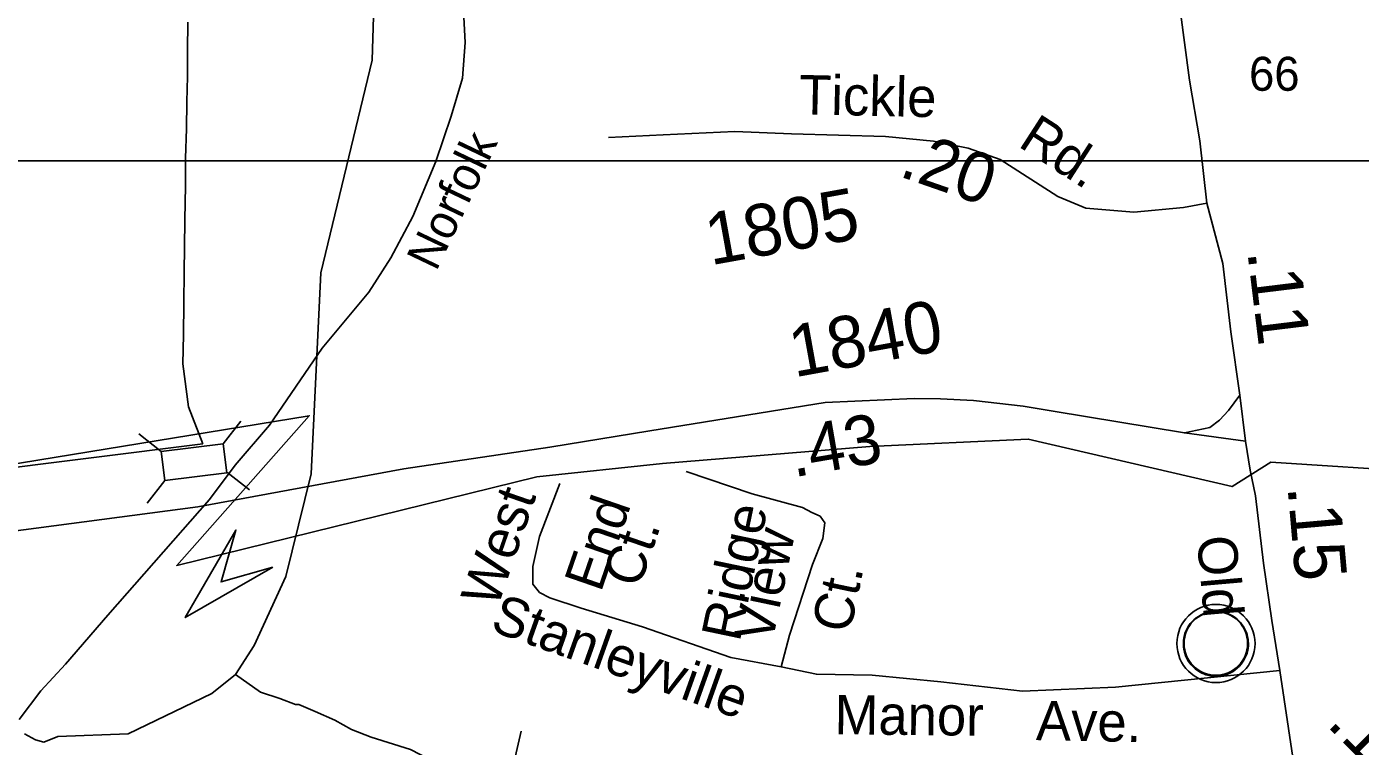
# Model space of a CAD drawing. Extents: x 1547597 to 1699558, y 810033 to 920809.
# Drawn here: x 1619069 to 1622289, y 894797 to 896535 of the extents above; entities that cross this region are included whole.
import ezdxf

# ---------------------------------------------------------------- set-up
doc = ezdxf.new("R2010")
doc.units = 0
for name, color, linetype in [('Exist Boundary Political City Limit New', 7, 'Continuous'), ('Exist Civil Demographics Community CELL', 7, 'Continuous'), ('Exist Hydrographic Creek Single Shore', 7, 'Continuous'), ('Exist Hydrographic Misc Water Feature', 7, 'Continuous'), ('Exist Railroad Mainline', 7, 'Continuous'), ('Exist Railroad Mainline Label', 7, 'Continuous'), ('Exist Road Non-System Type 51', 7, 'Continuous'), ('Exist Road Non-System Type 51 Label', 7, 'Continuous'), ('Exist Road Primary NC Attributed', 7, 'Continuous'), ('Exist Road Primary NC Label', 7, 'Continuous'), ('Exist Road Primary NC Service Mileage Hundredths English Label', 7, 'Continuous'), ('Exist Road Secondary Mileage Hundredths English Label', 7, 'Continuous'), ('Exist Road Secondary Structure Standard Bridge Attributed CELL', 7, 'Continuous'), ('Exist Road Secondary Structure Standard Bridge CELL', 7, 'Continuous'), ('Exist Road Secondary Type 51 Attributed', 7, 'Continuous'), ('Exist Road Secondary Type 51 Label', 7, 'Continuous'), ('Exist Road Secondary Type 51 Number Label', 7, 'Continuous'), ('Map Preparation Boundary City Limit Buffer Line', 7, 'Continuous'), ('Prop DSN Text', 7, 'Continuous')]:
    doc.layers.add(name, color=color, linetype=linetype)

msp = doc.modelspace()

# ---------------------------------------------------------------- linework, layer by layer
at = {"layer": 'Exist Boundary Political City Limit New'}
for points in [[(1619494, 895527.9), (1618940.8, 895458.7), (1618422.2, 895458.7), (1618084, 895571.5), (1617644.3, 895887.4), (1617475.2, 896090.5), (1616956.6, 896643.2), (1616573.3, 897105.7), (1616156.2, 897534.4), (1615919.4, 898008.2), (1615770.2, 898455.2)], [(1619457.7, 896545.9), (1619457, 896477.2), (1619457, 896414.1), (1619455.7, 896353), (1619454.9, 896287.9), (1619452.2, 896217.6), (1619452.6, 896150.6), (1619450.8, 896068.4), (1619449.7, 896001.3), (1619449.2, 895942.6), (1619448.6, 895867.2), (1619447.5, 895790.6), (1619445.6, 895721.1), (1619459.4, 895616.7), (1619494, 895527.9)], [(1618848.6, 895447.7), (1619751.1, 895595.5), (1619431.1, 895234.3), (1620300.8, 895447.7), (1620604.3, 895480.6), (1621104.8, 895521.6), (1621487.4, 895539.3), (1621979.6, 895424.3), (1622073.7, 895483.5), (1622446.3, 895458.9), (1622436.5, 895267.6), (1622372.7, 895277.4), (1622392.3, 895091), (1622593.3, 895061.6), (1622563.9, 894924.2), (1622554.1, 894796.7), (1623245.2, 894791.8), (1623225.6, 894580.9), (1623568.7, 894561.2), (1624083.4, 894526.9), (1624044.1, 894379.7), (1624330.9, 894337.9), (1624468.2, 894485.1)]]:
    msp.add_lwpolyline(points, dxfattribs=at)
at = {"layer": 'Exist Civil Demographics Community CELL'}
msp.add_lwpolyline([(1621863.2, 895058), (1621864.2, 895063.6), (1621865.9, 895070.1), (1621868.9, 895077.3), (1621871.8, 895083.1), (1621875.1, 895088.8), (1621878.9, 895093.9), (1621882.8, 895098.3), (1621887.4, 895102.9), (1621893, 895107.5), (1621898.4, 895111.2), (1621903.3, 895114), (1621908.3, 895116.5), (1621913.8, 895118.8), (1621919.4, 895120.6), (1621923.8, 895121.7), (1621928.6, 895122.5), (1621932.7, 895123.2), (1621939.1, 895123.5), (1621943.5, 895123.4), (1621949.2, 895123.1), (1621954.1, 895122.4), (1621959, 895121.4), (1621964, 895120), (1621969.2, 895118), (1621975.8, 895115.1), (1621982.1, 895111.6), (1621987.1, 895108.1), (1621992.3, 895104.1), (1621995.6, 895100.9), (1621999.8, 895096.5), (1622003.6, 895091.8), (1622006.7, 895087.3), (1622009.8, 895082.2), (1622012.3, 895077.1), (1622014.3, 895072.1), (1622015.9, 895067.1), (1622017.2, 895062.5), (1622018.2, 895056.4), (1622018.9, 895051.7), (1622019.1, 895045.7), (1622019, 895039.9), (1622018.4, 895034.2), (1622017.4, 895028.8), (1622015.8, 895022.6), (1622013.9, 895016.8), (1622011.6, 895011.7), (1622008.5, 895005.7), (1622005.2, 895000.4), (1622001.7, 894995.7), (1621997.5, 894990.9), (1621992.2, 894986), (1621987.2, 894981.9), (1621982.2, 894978.4), (1621977.9, 894975.9), (1621971.1, 894972.7), (1621963.9, 894970), (1621958, 894968.5), (1621951.4, 894967.2), (1621946.9, 894966.7), (1621942.4, 894966.5), (1621936.8, 894966.5), (1621932.6, 894966.9), (1621926.9, 894967.6), (1621921, 894968.9), (1621916.4, 894970.2), (1621911.3, 894972.1), (1621906.7, 894974.1), (1621902.8, 894976.3), (1621895.9, 894980.4), (1621890.4, 894984.7), (1621885.5, 894989.2), (1621881, 894994), (1621877.8, 894998), (1621874.8, 895002.2), (1621870.7, 895009.2), (1621869, 895012.8), (1621867.3, 895016.8), (1621864.7, 895025), (1621863.2, 895032.1), (1621862.5, 895037.2), (1621862.2, 895043.5), (1621862.1, 895048.2), (1621862.7, 895054.7)], close=True, dxfattribs=at)
for centre, radius in [((1621940.8, 895045.6), 94.3), ((1621940.5, 895045.8), 76.7)]:
    msp.add_circle(centre, radius, dxfattribs=at)
at = {"layer": 'Exist Hydrographic Creek Single Shore'}
msp.add_lwpolyline([(1619063.1, 894827.2), (1619090.1, 894812.8), (1619109.8, 894807.5), (1619143.9, 894821.3), (1619313.8, 894827.4), (1619515.8, 894925.1), (1619573.1, 894970.8), (1619617.8, 895041.2), (1619694.8, 895207.1), (1619755.8, 895455.3), (1619778.8, 895940.6), (1619902.8, 896453.6), (1619916.8, 896903)], dxfattribs=at)
at = {"layer": 'Exist Hydrographic Misc Water Feature'}
msp.add_lwpolyline([(1620283.3, 894682.1), (1620242.4, 894695.6), (1620075.4, 894756.4), (1620067.5, 894756.6), (1620051.6, 894764.8), (1620043.6, 894765), (1619996, 894789.7), (1619900.6, 894819.3), (1619852.9, 894838.2), (1619813.2, 894860.8), (1619765.6, 894881.6), (1619725.9, 894898.2), (1619717.9, 894898.5), (1619679.9, 894912.6), (1619633.1, 894928.4), (1619573.1, 894970.8)], dxfattribs=at)
at = {"layer": 'Exist Railroad Mainline'}
msp.add_lwpolyline([(1619050.6, 894862.1), (1619103.2, 894931.1), (1619162.3, 894996.1), (1619264.5, 895114.4), (1619510.3, 895393), (1619572.1, 895475.8), (1619654.9, 895573.1), (1619781.9, 895758.9), (1619895.3, 895893.5), (1619948.2, 895976.9), (1620001.2, 896076.3), (1620056.8, 896209.6), (1620094, 896319.1), (1620120.9, 896410.8), (1620127.8, 896496.7), (1620121.1, 896618.7)], dxfattribs=at)
at = {"layer": 'Exist Road Non-System Type 51'}
for points in [[(1620915.4, 896275.8), (1620779.2, 896281.8), (1620605.4, 896273.7), (1620473.4, 896267.2)], [(1621998.5, 895644.9), (1621970.9, 895608), (1621949.1, 895584.8), (1621925.9, 895567.4), (1621864.8, 895553.9)], [(1620661.5, 895460.8), (1620820.8, 895406.9), (1620942.5, 895374.1), (1620964.5, 895361.9), (1620984.7, 895353), (1620995.9, 895337.3), (1620991.4, 895299.2), (1620966.7, 895236.3), (1620910.6, 895065.6), (1620890.4, 894989.3)], [(1620890.4, 894989.3), (1620769.2, 895011.8), (1620556.1, 895085.8), (1620408, 895130.8), (1620331.7, 895155.5), (1620307, 895168.9), (1620291.3, 895189.1), (1620291.3, 895231.8), (1620307, 895303.6), (1620356.4, 895431.6)], [(1622095.1, 894980.3), (1621698.2, 894939.9), (1621473.8, 894930.9), (1621276.4, 894953.4), (1621110.3, 894969.1), (1620975.7, 894971.3), (1620890.4, 894989.3)], [(1620263, 894834), (1620233.6, 894708.3), (1620185.3, 894499), (1620145.6, 894347.5)]]:
    msp.add_lwpolyline(points, dxfattribs=at)
at = {"layer": 'Exist Road Primary NC Attributed'}
for points in [[(1621918.9, 896108.4), (1621901.8, 896258.8), (1621876.7, 896405.8), (1621843.8, 896655.1), (1621824, 896798.9), (1621790.4, 896968.3), (1621744.7, 897213.3)], [(1622012.2, 895534.1), (1621998.5, 895644.9), (1621977.1, 895798.4), (1621957, 895962.7), (1621918.9, 896108.4)], [(1622126.5, 894770.1), (1622095.1, 894980.3), (1622075.8, 895101.5), (1622055.6, 895239.7), (1622036.4, 895402.3), (1622023, 895464.2), (1622012.2, 895534.1)]]:
    msp.add_lwpolyline(points, dxfattribs=at)
at = {"layer": 'Exist Road Secondary Structure Standard Bridge Attributed CELL'}
msp.add_lwpolyline([(1619663.2, 895230), (1619451.8, 895108.4), (1619574.1, 895319.4), (1619538.2, 895194.5)], close=True, dxfattribs=at)
at = {"layer": 'Exist Road Secondary Structure Standard Bridge CELL'}
for p, q in [((1619543.6, 895527.6), (1619586, 895582.1)), ((1619339.2, 895551.6), (1619393.6, 895509.2)), ((1619360, 895384.7), (1619402.4, 895439.2)), ((1619552.2, 895459.2), (1619606.6, 895416.8))]:
    msp.add_line(p, q, dxfattribs=at)
msp.add_lwpolyline([(1619393.6, 895509.2), (1619543.6, 895528), (1619552.3, 895457.9), (1619402.4, 895439.2)], close=True, dxfattribs=at)
at = {"layer": 'Exist Road Secondary Type 51 Attributed'}
for points in [[(1621918.9, 896108.4), (1621862.2, 896097.9), (1621742.3, 896087.3), (1621626.8, 896096.3), (1621559.1, 896125.1), (1621420, 896214.5), (1621342.5, 896241.5), (1621258.6, 896258.4), (1621143, 896269.6), (1620915.4, 896275.8)], [(1619481.7, 895375.2), (1619979.7, 895467.4), (1620332.4, 895519.6), (1620573.7, 895559.4), (1620997.2, 895627.2), (1621212.2, 895637.2), (1621275.7, 895636.1), (1621355.3, 895632.6), (1621474.8, 895618.5), (1621547.4, 895606.8), (1621864.8, 895553.9), (1622012.2, 895534.1)], [(1619018.1, 895314.2), (1619481.7, 895375.2)]]:
    msp.add_lwpolyline(points, dxfattribs=at)
at = {"layer": 'Map Preparation Boundary City Limit Buffer Line'}
for points in [[(1619494, 895527.9), (1618940.8, 895458.7), (1618422.2, 895458.7), (1618084, 895571.5), (1617644.3, 895887.4), (1617475.2, 896090.5), (1616956.6, 896643.2), (1616573.3, 897105.7), (1616156.2, 897534.4), (1615919.4, 898008.2), (1615770.2, 898455.2)], [(1619457.7, 896545.9), (1619457, 896477.2), (1619457, 896414.1), (1619455.7, 896353), (1619454.9, 896287.9), (1619452.2, 896217.6), (1619452.6, 896150.6), (1619450.8, 896068.4), (1619449.7, 896001.3), (1619449.2, 895942.6), (1619448.6, 895867.2), (1619447.5, 895790.6), (1619445.6, 895721.1), (1619459.4, 895616.7), (1619494, 895527.9)], [(1618848.6, 895447.7), (1619751.1, 895595.5), (1619431.1, 895234.3), (1620300.8, 895447.7), (1620604.3, 895480.6), (1621104.8, 895521.6), (1621487.4, 895539.3), (1621979.6, 895424.3), (1622073.7, 895483.5), (1622446.3, 895458.9), (1622436.5, 895267.6), (1622372.7, 895277.4), (1622392.3, 895091), (1622593.3, 895061.6), (1622563.9, 894924.2), (1622554.1, 894796.7), (1623245.2, 894791.8), (1623225.6, 894580.9), (1623568.7, 894561.2), (1624083.4, 894526.9), (1624044.1, 894379.7), (1624330.9, 894337.9), (1624468.2, 894485.1)]]:
    msp.add_lwpolyline(points, dxfattribs=at)
at = {"layer": 'Prop DSN Text'}
msp.add_lwpolyline([(1626611.4, 896210.8), (1626611.4, 882941.2), (1617615.4, 882941.2), (1617615.4, 896210.8)], close=True, dxfattribs=at)

# ---------------------------------------------------------------- texts
at = {"layer": 'Exist Railroad Mainline Label'}
msp.add_text('Norfolk', height=82.02, rotation=64.4721, dxfattribs=at).set_placement((1620057.5, 895942.1))
at = {"layer": 'Exist Road Non-System Type 51 Label'}
for s, rotation, p in [('West', 70.9344, (1620205.2, 895128.6)), ('End', 70.9344, (1620455, 895166.8)), ('Ridge', 78.1811, (1620790.4, 895047.4)), ('Ct.', 70.9344, (1620547.4, 895176.1)), ('View', 78.1811, (1620868.5, 895043.1)), ('Ct.', 78.1811, (1621056.8, 895067.6)), ('Stanleyville', 340.3872, (1620185.1, 895077.8)), ('Manor', 359.3759, (1621019.3, 894826.7)), ('Ave.', 358.9207, (1621505.5, 894812.4))]:
    msp.add_text(s, height=95, rotation=rotation, dxfattribs=at).set_placement(p)
at = {"layer": 'Exist Road Primary NC Label'}
msp.add_text('66', height=82.02, dxfattribs=at).set_placement((1622020.7, 896380))
msp.add_text('Old', height=95, rotation=275.0307, dxfattribs=at).set_placement((1621894.6, 895302.5))
at = {"layer": 'Exist Road Primary NC Service Mileage Hundredths English Label'}
for s, rotation, p in [('.11', 276.9673, (1622016.4, 895991.8)), ('.15', 275.0307, (1622113.4, 895424.3)), ('.10', 315, (1622205.6, 894848.7))]:
    msp.add_text(s, height=125, rotation=rotation, dxfattribs=at).set_placement(p)
at = {"layer": 'Exist Road Secondary Mileage Hundredths English Label'}
for s, rotation, p in [('.20', 340.7992, (1621172.3, 896174.6)), ('.43', 9.8276, (1620920.8, 895446.7))]:
    msp.add_text(s, height=120, rotation=rotation, dxfattribs=at).set_placement(p)
at = {"layer": 'Exist Road Secondary Type 51 Label'}
for s, rotation, p in [('Tickle', 358.7085, (1620933.3, 896323.5)), ('Rd.', 327.1815, (1621460.1, 896247.5))]:
    msp.add_text(s, height=95, rotation=rotation, dxfattribs=at).set_placement(p)
at = {"layer": 'Exist Road Secondary Type 51 Number Label'}
for s, p in [('1805', (1620720.2, 895958.4)), ('1840', (1620922.3, 895687.9))]:
    msp.add_text(s, height=125, rotation=10.2599, dxfattribs=at).set_placement(p)

doc.saveas('drawing.dxf')
